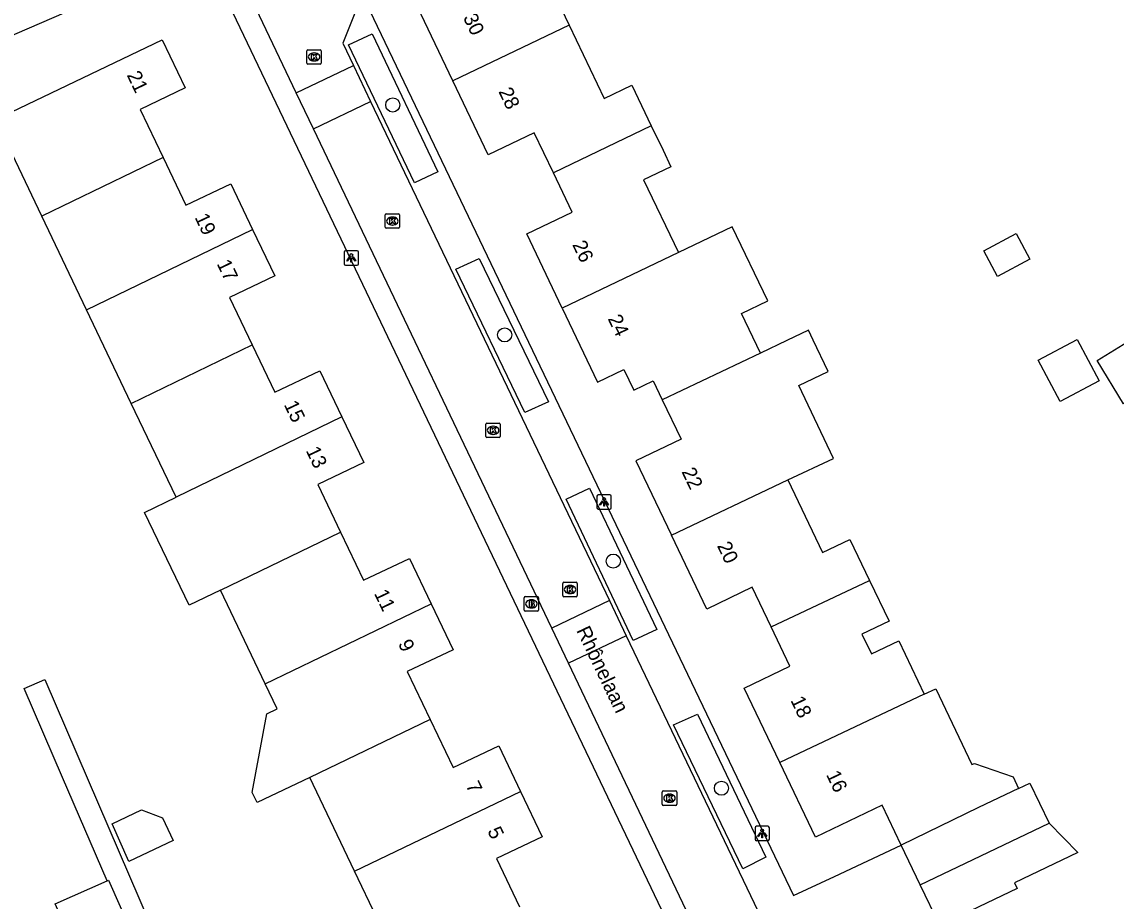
# Model space of a CAD drawing. Extents: x 157767 to 159171, y 387842 to 389425.
# Drawn here: x 158339.5 to 158415.5, y 388663.4 to 388724.5 of the extents above; entities that cross this region are included whole.
import ezdxf

# ---------------------------------------------------------------- set-up
doc = ezdxf.new("R2010")
doc.units = 0
for name, color, linetype in [('IMGEO_Boom', 7, 'Continuous'), ('IMGEO_Brandkraan', 7, 'Continuous'), ('IMGEO_Kolk', 7, 'Continuous'), ('IMGEO_Lichtpunt', 7, 'Continuous'), ('IMGEO_Openbare_ruimte_label', 7, 'Continuous'), ('IMGEO_Pand', 7, 'Continuous'), ('IMGEO_Pand_nummerreeks', 7, 'Continuous'), ('IMGEO_Rijbaan_lokaal_open', 7, 'Continuous'), ('IMGEO_Voetpad_open', 7, 'Continuous')]:
    doc.layers.add(name, color=color, linetype=linetype)

msp = doc.modelspace()

# ---------------------------------------------------------------- linework, layer by layer
at = {"layer": 'IMGEO_Boom'}
for centre in [(158365.254, 388718.695), (158373.024, 388702.732), (158380.562, 388687.029), (158388.07, 388671.263)]:
    msp.add_circle(centre, 0.489, dxfattribs=at)
at = {"layer": 'IMGEO_Brandkraan'}
for p, q in [((158374.378, 388683.634), (158374.378, 388684.486)), ((158374.453, 388684.56), (158375.305, 388684.56)), ((158374.866, 388684.34), (158374.891, 388684.34)), ((158375.379, 388684.486), (158375.379, 388683.634)), ((158375.305, 388683.56), (158374.453, 388683.56)), ((158374.889, 388683.78), (158374.864, 388683.78))]:
    msp.add_line(p, q, dxfattribs=at)
for points in [[(158374.378, 388683.634), (158374.378, 388684.486)], [(158374.453, 388684.56), (158375.305, 388684.56)], [(158375.379, 388684.486), (158375.379, 388683.634)], [(158375.305, 388683.56), (158374.453, 388683.56)], [(158374.726, 388684.26), (158374.726, 388683.86), (158374.939, 388683.86)], [(158374.957, 388684.26), (158374.726, 388684.26)], [(158374.905, 388684.179), (158374.851, 388684.179), (158374.851, 388684.103)], [(158374.851, 388684.103), (158374.904, 388684.103)], [(158374.913, 388684.027), (158374.851, 388684.027), (158374.851, 388683.946)], [(158374.851, 388683.946), (158374.913, 388683.946)]]:
    msp.add_lwpolyline(points, dxfattribs=at)
for centre, radius, start, end in [((158374.455, 388684.484), 0.0765, 91.55205, 178.44795), ((158374.455, 388684.484), 0.0765, 91.55205, 178.44795), ((158375.303, 388684.484), 0.0765, 1.55205, 88.44795), ((158375.303, 388684.484), 0.0765, 1.55205, 88.44795), ((158374.455, 388683.636), 0.0765, 181.55205, 268.44795), ((158374.455, 388683.636), 0.0765, 181.55205, 268.44795), ((158374.906, 388684.141), 0.0379, 267.82845, 90.93552), ((158374.914, 388683.986), 0.0404, 269.87594, 90.50774), ((158374.945, 388684.111), 0.251, 268.66757, 293.53466), ((158374.961, 388684.115), 0.145, 59.4692, 91.53667), ((158374.986, 388684.162), 0.0922, 285.51372, 58.15012), ((158374.991, 388683.97), 0.105, 301.31148, 78.98903), ((158375.303, 388683.636), 0.0765, 271.55205, 358.44795), ((158375.303, 388683.636), 0.0765, 271.55205, 358.44795)]:
    msp.add_arc(centre, radius, start, end, dxfattribs=at)
for centre, major_axis, ratio, start_param, end_param in [((158374.865, 388684.06), (-0.387, 0.002), 0.722429, 4.712389, 7.853982), ((158374.89, 388684.06), (-0.39, 0.002), 0.717154, 1.570796, 4.712389)]:
    msp.add_ellipse(centre, major_axis=major_axis, ratio=ratio, start_param=start_param, end_param=end_param, dxfattribs=at)
at = {"layer": 'IMGEO_Kolk'}
for p, q in [((158359.297, 388721.605), (158359.297, 388722.457)), ((158359.372, 388722.531), (158360.224, 388722.531)), ((158359.785, 388722.311), (158359.81, 388722.311)), ((158360.298, 388722.457), (158360.298, 388721.605)), ((158360.224, 388721.531), (158359.372, 388721.531)), ((158359.808, 388721.751), (158359.783, 388721.751)), ((158364.73, 388710.207), (158364.73, 388711.059)), ((158364.805, 388711.133), (158365.657, 388711.133)), ((158365.218, 388710.913), (158365.243, 388710.913)), ((158365.731, 388711.059), (158365.731, 388710.207)), ((158365.657, 388710.133), (158364.805, 388710.133)), ((158365.241, 388710.353), (158365.216, 388710.353)), ((158371.72, 388695.682), (158371.72, 388696.534)), ((158371.795, 388696.608), (158372.647, 388696.608)), ((158372.721, 388696.534), (158372.721, 388695.682)), ((158372.231, 388695.828), (158372.206, 388695.828)), ((158372.208, 388696.388), (158372.233, 388696.388)), ((158372.647, 388695.608), (158371.795, 388695.608)), ((158377.06, 388684.631), (158377.06, 388685.483)), ((158377.135, 388685.557), (158377.987, 388685.557)), ((158377.548, 388685.337), (158377.573, 388685.337)), ((158378.061, 388685.483), (158378.061, 388684.631)), ((158377.987, 388684.557), (158377.135, 388684.557)), ((158377.571, 388684.777), (158377.546, 388684.777)), ((158383.962, 388670.144), (158383.962, 388670.996)), ((158384.037, 388671.07), (158384.889, 388671.07)), ((158384.45, 388670.85), (158384.475, 388670.85)), ((158384.963, 388670.996), (158384.963, 388670.144)), ((158384.889, 388670.07), (158384.037, 388670.07)), ((158384.473, 388670.29), (158384.448, 388670.29))]:
    msp.add_line(p, q, dxfattribs=at)
for points in [[(158359.297, 388721.605), (158359.297, 388722.457)], [(158359.372, 388722.531), (158360.224, 388722.531)], [(158360.298, 388722.457), (158360.298, 388721.605)], [(158360.224, 388721.531), (158359.372, 388721.531)], [(158359.618, 388722.231), (158359.741, 388722.231), (158359.741, 388722.08), (158359.871, 388722.231), (158360.035, 388722.231), (158359.889, 388722.08), (158360.042, 388721.831), (158359.89, 388721.831), (158359.805, 388721.995), (158359.741, 388721.928), (158359.741, 388721.831), (158359.618, 388721.831), (158359.618, 388722.231)], [(158364.73, 388710.207), (158364.73, 388711.059)], [(158364.805, 388711.133), (158365.657, 388711.133)], [(158365.731, 388711.059), (158365.731, 388710.207)], [(158365.657, 388710.133), (158364.805, 388710.133)], [(158365.051, 388710.833), (158365.174, 388710.833), (158365.174, 388710.682), (158365.304, 388710.833), (158365.468, 388710.833), (158365.322, 388710.682), (158365.475, 388710.433), (158365.323, 388710.433), (158365.238, 388710.597), (158365.174, 388710.53), (158365.174, 388710.433), (158365.051, 388710.433), (158365.051, 388710.833)], [(158371.72, 388695.682), (158371.72, 388696.534)], [(158371.795, 388696.608), (158372.647, 388696.608)], [(158372.721, 388696.534), (158372.721, 388695.682)], [(158372.041, 388696.308), (158372.164, 388696.308), (158372.164, 388696.157), (158372.294, 388696.308), (158372.458, 388696.308), (158372.312, 388696.157), (158372.465, 388695.908), (158372.313, 388695.908), (158372.228, 388696.072), (158372.164, 388696.005), (158372.164, 388695.908), (158372.041, 388695.908), (158372.041, 388696.308)], [(158372.647, 388695.608), (158371.795, 388695.608)], [(158377.06, 388684.631), (158377.06, 388685.483)], [(158377.135, 388685.557), (158377.987, 388685.557)], [(158377.381, 388685.257), (158377.504, 388685.257), (158377.504, 388685.106), (158377.634, 388685.257), (158377.798, 388685.257), (158377.652, 388685.106), (158377.805, 388684.857), (158377.653, 388684.857), (158377.568, 388685.021), (158377.504, 388684.954), (158377.504, 388684.857), (158377.381, 388684.857), (158377.381, 388685.257)], [(158378.061, 388685.483), (158378.061, 388684.631)], [(158377.987, 388684.557), (158377.135, 388684.557)], [(158383.962, 388670.144), (158383.962, 388670.996)], [(158384.037, 388671.07), (158384.889, 388671.07)], [(158384.283, 388670.77), (158384.406, 388670.77), (158384.406, 388670.619), (158384.536, 388670.77), (158384.7, 388670.77), (158384.554, 388670.619), (158384.707, 388670.37), (158384.555, 388670.37), (158384.47, 388670.534), (158384.406, 388670.467), (158384.406, 388670.37), (158384.283, 388670.37), (158384.283, 388670.77)], [(158384.963, 388670.996), (158384.963, 388670.144)], [(158384.889, 388670.07), (158384.037, 388670.07)]]:
    msp.add_lwpolyline(points, dxfattribs=at)
for centre, start, end in [((158359.374, 388722.455), 91.55205, 178.44795), ((158359.374, 388722.455), 91.55205, 178.44795), ((158360.222, 388722.455), 1.55205, 88.44795), ((158360.222, 388722.455), 1.55205, 88.44795), ((158359.374, 388721.607), 181.55205, 268.44795), ((158359.374, 388721.607), 181.55205, 268.44795), ((158360.222, 388721.607), 271.55205, 358.44795), ((158360.222, 388721.607), 271.55205, 358.44795), ((158364.807, 388711.057), 91.55205, 178.44795), ((158364.807, 388711.057), 91.55205, 178.44795), ((158365.655, 388711.057), 1.55205, 88.44795), ((158365.655, 388711.057), 1.55205, 88.44795), ((158364.807, 388710.209), 181.55205, 268.44795), ((158364.807, 388710.209), 181.55205, 268.44795), ((158365.655, 388710.209), 271.55205, 358.44795), ((158365.655, 388710.209), 271.55205, 358.44795), ((158371.797, 388696.532), 91.55205, 178.44795), ((158371.797, 388696.532), 91.55205, 178.44795), ((158372.645, 388696.532), 1.55205, 88.44795), ((158372.645, 388696.532), 1.55205, 88.44795), ((158371.797, 388695.684), 181.55205, 268.44795), ((158371.797, 388695.684), 181.55205, 268.44795), ((158372.645, 388695.684), 271.55205, 358.44795), ((158372.645, 388695.684), 271.55205, 358.44795), ((158377.137, 388685.481), 91.55205, 178.44795), ((158377.137, 388685.481), 91.55205, 178.44795), ((158377.985, 388685.481), 1.55205, 88.44795), ((158377.985, 388685.481), 1.55205, 88.44795), ((158377.137, 388684.633), 181.55205, 268.44795), ((158377.137, 388684.633), 181.55205, 268.44795), ((158377.985, 388684.633), 271.55205, 358.44795), ((158377.985, 388684.633), 271.55205, 358.44795), ((158384.039, 388670.994), 91.55205, 178.44795), ((158384.039, 388670.994), 91.55205, 178.44795), ((158384.887, 388670.994), 1.55205, 88.44795), ((158384.887, 388670.994), 1.55205, 88.44795), ((158384.039, 388670.146), 181.55205, 268.44795), ((158384.039, 388670.146), 181.55205, 268.44795), ((158384.887, 388670.146), 271.55205, 358.44795), ((158384.887, 388670.146), 271.55205, 358.44795)]:
    msp.add_arc(centre, 0.0765, start, end, dxfattribs=at)
for centre, major_axis, ratio, start_param, end_param in [((158359.784, 388722.031), (-0.387, 0.002), 0.722429, 4.712389, 7.853982), ((158359.809, 388722.031), (-0.39, 0.002), 0.717154, 1.570796, 4.712389), ((158365.217, 388710.633), (-0.387, 0.002), 0.722429, 4.712389, 7.853982), ((158365.242, 388710.633), (-0.39, 0.002), 0.717154, 1.570796, 4.712389), ((158372.207, 388696.108), (-0.387, 0.002), 0.722429, 4.712389, 7.853982), ((158372.232, 388696.108), (-0.39, 0.002), 0.717154, 1.570796, 4.712389), ((158377.547, 388685.057), (-0.387, 0.002), 0.722429, 4.712389, 7.853982), ((158377.572, 388685.057), (-0.39, 0.002), 0.717154, 1.570796, 4.712389), ((158384.449, 388670.57), (-0.387, 0.002), 0.722429, 4.712389, 7.853982), ((158384.474, 388670.57), (-0.39, 0.002), 0.717154, 1.570796, 4.712389)]:
    msp.add_ellipse(centre, major_axis=major_axis, ratio=ratio, start_param=start_param, end_param=end_param, dxfattribs=at)
at = {"layer": 'IMGEO_Lichtpunt'}
for p, q in [((158361.876, 388708.478), (158361.876, 388707.671)), ((158361.876, 388708.478), (158361.876, 388707.671)), ((158362.778, 388708.573), (158361.97, 388708.573)), ((158362.778, 388708.573), (158361.97, 388708.573)), ((158362.872, 388707.671), (158362.872, 388708.478)), ((158362.872, 388707.671), (158362.872, 388708.478)), ((158361.97, 388707.577), (158362.778, 388707.577)), ((158361.97, 388707.577), (158362.778, 388707.577)), ((158379.428, 388691.539), (158379.428, 388690.732)), ((158379.428, 388691.539), (158379.428, 388690.732)), ((158380.33, 388691.634), (158379.522, 388691.634)), ((158380.33, 388691.634), (158379.522, 388691.634)), ((158380.424, 388690.732), (158380.424, 388691.539)), ((158380.424, 388690.732), (158380.424, 388691.539)), ((158379.522, 388690.638), (158380.33, 388690.638)), ((158379.522, 388690.638), (158380.33, 388690.638)), ((158390.399, 388668.522), (158390.399, 388667.715)), ((158390.399, 388668.522), (158390.399, 388667.715)), ((158391.301, 388668.617), (158390.493, 388668.617)), ((158391.301, 388668.617), (158390.493, 388668.617)), ((158391.395, 388667.715), (158391.395, 388668.522)), ((158391.395, 388667.715), (158391.395, 388668.522)), ((158390.493, 388667.621), (158391.301, 388667.621)), ((158390.493, 388667.621), (158391.301, 388667.621))]:
    msp.add_line(p, q, dxfattribs=at)
for points in [[(158362.25, 388708.142), (158362.289, 388708.114), (158362.101, 388707.852), (158362.063, 388707.879), (158362.25, 388708.142)], [(158362.352, 388708.094), (158362.399, 388708.094), (158362.399, 388707.772), (158362.352, 388707.772), (158362.352, 388708.094)], [(158362.462, 388708.114), (158362.5, 388708.141), (158362.687, 388707.879), (158362.648, 388707.851), (158362.462, 388708.114)], [(158379.802, 388691.203), (158379.841, 388691.175), (158379.653, 388690.913), (158379.615, 388690.94), (158379.802, 388691.203)], [(158379.904, 388691.155), (158379.951, 388691.155), (158379.951, 388690.833), (158379.904, 388690.833), (158379.904, 388691.155)], [(158380.014, 388691.175), (158380.052, 388691.202), (158380.239, 388690.94), (158380.2, 388690.912), (158380.014, 388691.175)], [(158390.773, 388668.186), (158390.812, 388668.158), (158390.624, 388667.896), (158390.586, 388667.923), (158390.773, 388668.186)], [(158390.875, 388668.138), (158390.922, 388668.138), (158390.922, 388667.816), (158390.875, 388667.816), (158390.875, 388668.138)], [(158390.985, 388668.158), (158391.023, 388668.185), (158391.21, 388667.923), (158391.171, 388667.895), (158390.985, 388668.158)]]:
    msp.add_lwpolyline(points, dxfattribs=at)
for centre in [(158362.375, 388708.276), (158379.927, 388691.337), (158390.898, 388668.32)]:
    msp.add_circle(centre, 0.0994, dxfattribs=at)
for centre, start, end in [((158361.97, 388708.478), 90, 180), ((158361.97, 388708.478), 90, 180), ((158362.778, 388708.478), 0, 90), ((158362.778, 388708.478), 0, 90), ((158361.97, 388707.671), 180, 270), ((158361.97, 388707.671), 180, 270), ((158362.778, 388707.671), 270, 0), ((158362.778, 388707.671), 270, 360), ((158379.522, 388691.539), 90, 180), ((158379.522, 388691.539), 90, 180), ((158380.33, 388691.539), 0, 90), ((158380.33, 388691.539), 0, 90), ((158379.522, 388690.732), 180, 270), ((158379.522, 388690.732), 180, 270), ((158380.33, 388690.732), 270, 0), ((158380.33, 388690.732), 270, 360), ((158390.493, 388668.522), 90, 180), ((158390.493, 388668.522), 90, 180), ((158391.301, 388668.522), 0, 90), ((158391.301, 388668.522), 0, 90), ((158390.493, 388667.715), 180, 270), ((158390.493, 388667.715), 180, 270), ((158391.301, 388667.715), 270, 0), ((158391.301, 388667.715), 270, 360)]:
    msp.add_arc(centre, 0.0946, start, end, dxfattribs=at)
at = {"layer": 'IMGEO_Pand'}
for points in [[(158369.431, 388720.362), (158366.968, 388725.508), (158375.037, 388729.369), (158377.499, 388724.225)], [(158377.499, 388724.225), (158369.431, 388720.362)], [(158377.499, 388724.225), (158379.933, 388719.139), (158381.855, 388720.059), (158383.197, 388717.254)], [(158340.903, 388710.976), (158337.696, 388717.696), (158349.251, 388723.211), (158350.844, 388719.874), (158347.731, 388718.388), (158349.321, 388715.056)], [(158376.401, 388713.994), (158375.078, 388716.758), (158371.887, 388715.231), (158369.431, 388720.362)], [(158383.197, 388717.254), (158376.401, 388713.994)], [(158383.197, 388717.254), (158384.013, 388715.549), (158384.561, 388714.404), (158382.669, 388713.498), (158385.085, 388708.448)], [(158349.321, 388715.056), (158340.903, 388710.976)], [(158349.321, 388715.056), (158350.904, 388711.739), (158354.016, 388713.225), (158355.529, 388710.054)], [(158377.018, 388704.584), (158374.55, 388709.74), (158377.713, 388711.254), (158376.401, 388713.994)], [(158344.007, 388704.473), (158340.903, 388710.976)], [(158390.773, 388701.464), (158389.452, 388704.225), (158391.28, 388705.099), (158388.822, 388710.236), (158385.085, 388708.448)], [(158344.007, 388704.473), (158355.529, 388710.054)], [(158355.529, 388710.054), (158357.065, 388706.835), (158353.926, 388705.337), (158355.496, 388702.048)], [(158406.272, 388708.576), (158408.519, 388709.775), (158409.474, 388707.985), (158407.226, 388706.786), (158406.272, 388708.576)], [(158385.085, 388708.448), (158377.018, 388704.584)], [(158347.11, 388697.974), (158344.007, 388704.473)], [(158377.018, 388704.584), (158379.469, 388699.462), (158381.291, 388700.334), (158381.977, 388698.899), (158383.33, 388699.547), (158383.96, 388698.231)], [(158392.675, 388692.663), (158395.839, 388694.162), (158393.44, 388699.224), (158395.48, 388700.196), (158394.436, 388702.377), (158394.114, 388703.051), (158392.602, 388702.335), (158390.773, 388701.464)], [(158347.11, 388697.974), (158355.496, 388702.048)], [(158355.496, 388702.048), (158357.072, 388698.747), (158360.199, 388700.239), (158361.72, 388697.052)], [(158410.058, 388700.971), (158412.756, 388702.41), (158414.281, 388699.55), (158411.583, 388698.111), (158410.058, 388700.971)], [(158414.133, 388700.957), (158416.246, 388702.252), (158418.089, 388699.244), (158415.976, 388697.949), (158414.133, 388700.957)], [(158390.773, 388701.464), (158383.96, 388698.231)], [(158350.213, 388691.471), (158347.11, 388697.974)], [(158383.96, 388698.231), (158385.275, 388695.484), (158382.134, 388693.98), (158384.597, 388688.835)], [(158361.72, 388697.052), (158350.213, 388691.471)], [(158361.72, 388697.052), (158363.242, 388693.864), (158360.058, 388692.344), (158361.636, 388689.037)], [(158384.597, 388688.835), (158392.675, 388692.663)], [(158392.675, 388692.663), (158395.086, 388687.626), (158396.984, 388688.534), (158398.346, 388685.689)], [(158353.298, 388685.009), (158351.133, 388683.963), (158348.016, 388690.414), (158350.213, 388691.471)], [(158353.298, 388685.009), (158361.636, 388689.037)], [(158361.636, 388689.037), (158363.231, 388685.696), (158366.417, 388687.216), (158367.924, 388684.059)], [(158391.518, 388682.463), (158390.204, 388685.209), (158387.054, 388683.701), (158384.597, 388688.835)], [(158391.518, 388682.463), (158398.346, 388685.689)], [(158398.346, 388685.689), (158399.699, 388682.861), (158397.817, 388681.96), (158398.476, 388680.584), (158400.374, 388681.492), (158402.148, 388677.784)], [(158356.4, 388678.51), (158353.298, 388685.009)], [(158356.4, 388678.51), (158367.924, 388684.059)], [(158367.924, 388684.059), (158369.443, 388680.876), (158366.264, 388679.359), (158367.849, 388676.039)], [(158392.122, 388673.038), (158389.646, 388678.21), (158392.825, 388679.731), (158391.518, 388682.463)], [(158359.503, 388672.007), (158355.844, 388670.26), (158355.508, 388670.963), (158356.515, 388676.422), (158357.233, 388676.765), (158356.4, 388678.51)], [(158402.148, 388677.784), (158392.122, 388673.038)], [(158402.148, 388677.784), (158402.937, 388678.161), (158405.451, 388672.905), (158405.619, 388672.985), (158408.31, 388672.05), (158408.695, 388671.245)], [(158367.849, 388676.039), (158359.503, 388672.007)], [(158367.849, 388676.039), (158369.444, 388672.698), (158372.617, 388674.212), (158374.132, 388671.037)], [(158400.543, 388667.318), (158399.218, 388670.086), (158394.594, 388667.873), (158392.122, 388673.038)], [(158362.611, 388665.496), (158359.503, 388672.007)], [(158408.695, 388671.245), (158409.471, 388671.613), (158410.821, 388668.837)], [(158362.611, 388665.496), (158374.132, 388671.037)], [(158374.132, 388671.037), (158375.636, 388667.887), (158372.465, 388666.374), (158374.06, 388663.031)], [(158408.695, 388671.245), (158405.9, 388669.916), (158400.543, 388667.318)], [(158346.935, 388666.164), (158345.782, 388668.793), (158347.83, 388669.76), (158349.279, 388669.207), (158350.027, 388667.624), (158346.935, 388666.164)], [(158401.866, 388664.554), (158410.821, 388668.837)], [(158410.821, 388668.837), (158412.802, 388666.798), (158408.406, 388664.694), (158408.596, 388664.296), (158403.221, 388661.723)], [(158401.866, 388664.554), (158400.543, 388667.318)], [(158365.7, 388659.025), (158362.611, 388665.496)], [(158347.251, 388661.008), (158343.569, 388659.362), (158341.838, 388663.233), (158345.429, 388664.839)], [(158345.429, 388664.839), (158345.52, 388664.88), (158347.251, 388661.008)], [(158403.221, 388661.723), (158401.866, 388664.554)]]:
    msp.add_lwpolyline(points, dxfattribs=at)
at = {"layer": 'IMGEO_Rijbaan_lokaal_open'}
for points in [[(158358.562, 388719.536), (158352.506, 388732.234)], [(158363.134, 388726.354), (158361.789, 388722.984), (158362.533, 388721.429)], [(158358.562, 388719.536), (158362.533, 388721.429)], [(158362.533, 388721.429), (158363.723, 388718.94)], [(158359.75, 388717.045), (158358.562, 388719.536)], [(158359.75, 388717.045), (158363.723, 388718.94)], [(158363.723, 388718.94), (158380.296, 388684.284)], [(158376.287, 388682.372), (158359.75, 388717.045)], [(158380.296, 388684.284), (158376.287, 388682.372)], [(158380.296, 388684.284), (158381.461, 388681.848)], [(158377.449, 388679.935), (158376.287, 388682.372)], [(158381.461, 388681.848), (158377.449, 388679.935)], [(158381.461, 388681.848), (158395.059, 388653.415)], [(158387.934, 388654.408), (158388.426, 388656.92), (158377.449, 388679.935)]]:
    msp.add_lwpolyline(points, dxfattribs=at)
at = {"layer": 'IMGEO_Voetpad_open'}
for points in [[(158387.934, 388654.408), (158352.165, 388729.307), (158323.402, 388716.855), (158324.375, 388714.67)], [(158363.134, 388726.354), (158393.066, 388663.816), (158395.903, 388665.138), (158400.543, 388667.318)], [(158366.756, 388713.279), (158362.192, 388722.867), (158363.825, 388723.64), (158368.383, 388714.056), (158366.756, 388713.279)], [(158376.058, 388698.096), (158374.415, 388697.342), (158369.624, 388707.295), (158371.252, 388708.045), (158376.058, 388698.096)], [(158381.95, 388681.509), (158377.285, 388691.33), (158378.91, 388692.094), (158383.585, 388682.291), (158381.95, 388681.509)], [(158345.429, 388664.839), (158342.343, 388672), (158339.675, 388678.191), (158341.102, 388678.806), (158343.322, 388673.654), (158347.706, 388663.482), (158351.779, 388654.031), (158355.297, 388648.272)], [(158391.15, 388666.474), (158389.542, 388665.656), (158384.752, 388675.652), (158386.415, 388676.405), (158391.15, 388666.474)]]:
    msp.add_lwpolyline(points, dxfattribs=at)

# ---------------------------------------------------------------- texts
at = {"layer": 'IMGEO_Openbare_ruimte_label'}
msp.add_text('Rhônelaan', height=1, rotation=295.53973, dxfattribs=at).set_placement((158377.981, 388682.22))
at = {"layer": 'IMGEO_Pand_nummerreeks'}
for s, rotation, p in [('30', 295.57772, (158370.116, 388724.769)), ('21', 295.51864, (158346.78, 388720.773)), ('28', 295.57772, (158372.575, 388719.63)), ('19', 295.34695, (158351.489, 388710.898)), ('26', 295.57555, (158377.697, 388709.003)), ('17', 295.66707, (158353.018, 388707.684)), ('24', 295.57663, (158380.156, 388703.864)), ('15', 295.5167, (158357.683, 388697.896)), ('13', 295.5167, (158359.204, 388694.709)), ('22', 295.57663, (158385.279, 388693.246)), ('20', 295.57791, (158387.742, 388688.101)), ('11', 295.51454, (158363.942, 388684.786)), ('9', 295.51454, (158365.604, 388681.304)), ('18', 295.57899, (158392.84, 388677.374)), ('16', 295.57663, (158395.313, 388672.208)), ('7', 295.51571, (158370.296, 388671.46)), ('5', 295.51571, (158371.805, 388668.298))]:
    msp.add_text(s, height=1, rotation=rotation, dxfattribs=at).set_placement(p)

doc.saveas('drawing.dxf')
